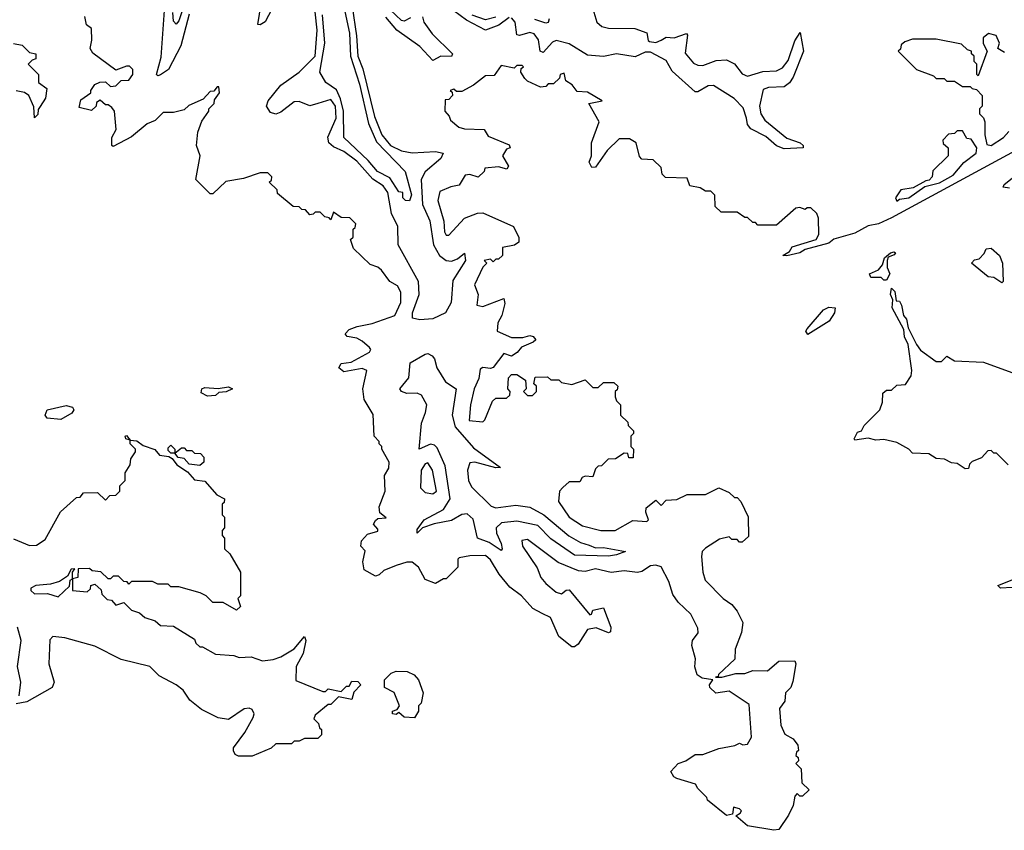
# Model space of a CAD drawing. Extents: x 2472589 to 2662339, y 701009 to 849030.
# Tile 385 of 406: x 2637558 to 2641315, y 755840 to 758935. Entities that reach past the tile are written whole.
import ezdxf

# ---------------------------------------------------------------- set-up
doc = ezdxf.new("R2010")
doc.units = 0

msp = doc.modelspace()

# ---------------------------------------------------------------- linework, layer by layer
at = {"layer": '0CON05XD'}
for points in [[(2638204.6, 758955.3), (2638172.8, 758835), (2638125.7, 758744.3), (2638095, 758724.5), (2638085, 758720.8), (2638080, 758725), (2638098.4, 758791.6), (2638113.1, 759005)], [(2638187.3, 758995), (2638165, 758930), (2638155, 758918.1), (2638145, 758929.2), (2638142.3, 758962.3)], [(2638520.6, 758975), (2638495, 758926.8), (2638475, 758914.7), (2638466.1, 758916.1), (2638478.9, 758995)], [(2638826.2, 758985), (2638843.1, 758873.1), (2638848, 758795), (2638867.3, 758747.3), (2638911.8, 758565), (2638940.2, 758495), (2638973.4, 758455), (2639015, 758434.5), (2639055, 758426.3), (2639145, 758431.8), (2639173.8, 758425), (2639165.5, 758405), (2639105, 758354.3), (2639089.8, 758325), (2639095, 758229.4), (2639123.4, 758166.6), (2639137.5, 758075), (2639159.6, 758035), (2639185, 758016), (2639205, 758012.5), (2639228.7, 758021.3), (2639255, 758043.8), (2639258.9, 758015), (2639210.8, 757939.2), (2639204.2, 757855), (2639183.2, 757815), (2639135, 757792.3), (2639085, 757789.2), (2639056.4, 757795), (2639056.5, 757815), (2639082.1, 757885), (2639080.3, 757935), (2639002.4, 758075), (2639000.5, 758145), (2638976.6, 758195), (2638962.5, 758275), (2638945, 758300), (2638905, 758326.2), (2638845, 758394), (2638795, 758432.1), (2638755, 758449.8), (2638737.8, 758465), (2638733.7, 758486.3), (2638765, 758559.2), (2638763.2, 758605), (2638745, 758630), (2638695.3, 758615.3), (2638665, 758605.8), (2638625, 758622.5), (2638605, 758621.6), (2638555, 758581.1), (2638535, 758573.5), (2638515, 758580.6), (2638499.7, 758605), (2638505.9, 758625), (2638555, 758684.7), (2638625, 758733.9), (2638685.8, 758795), (2638692.7, 758895), (2638685.9, 758965)], [(2638794.4, 758984.4), (2638816.6, 758883.4), (2638820.8, 758795), (2638855, 758688.6), (2638889, 758539), (2638919, 758469), (2639028.8, 758355), (2639053.6, 758266.4), (2639045, 758243.3), (2639030, 758245), (2639020, 758255), (2639020, 758275), (2639005, 758277.5), (2638970.5, 758330.5), (2638923.6, 758355), (2638887.6, 758397.6), (2638794.5, 758485), (2638793.6, 758585), (2638782, 758632), (2638766.6, 758666.6), (2638726.7, 758695), (2638703.5, 758735), (2638722.2, 758845), (2638713.4, 758953.4)], [(2639630.7, 757149.3), (2639617.5, 757135), (2639613.3, 757095), (2639654.2, 757035), (2639705, 757002.5), (2639775.8, 756984.2), (2639830, 756985), (2639897, 757023), (2639950.7, 757019.3), (2639957.5, 757025), (2639947.5, 757055), (2639948.3, 757071.7), (2639985, 757100), (2640005, 757080), (2640025, 757100), (2640065, 757102.5), (2640105, 757122.5), (2640175, 757122.5), (2640225, 757147.5), (2640265, 757130), (2640285, 757110), (2640295, 757110), (2640310, 757095), (2640337, 757037), (2640338.3, 756961.7), (2640315, 756940), (2640305, 756940), (2640295, 756950), (2640275, 756950), (2640265, 756960), (2640228.3, 756951.7), (2640175, 756917.5), (2640162.5, 756905), (2640160, 756885), (2640164, 756825), (2640173.8, 756795), (2640242.5, 756725), (2640275, 756702.5), (2640296.1, 756676.1), (2640317, 756633), (2640312.5, 756595), (2640288.3, 756531.7), (2640287, 756493), (2640224, 756435), (2640223, 756427), (2640212.5, 756425), (2640237.5, 756425), (2640290.8, 756439.2), (2640325, 756439.2), (2640355, 756450.6), (2640411.7, 756448.3), (2640455, 756485.8), (2640515, 756486.7), (2640520, 756475), (2640508.3, 756408.3), (2640500, 756385), (2640480, 756365), (2640477, 756333), (2640457.5, 756305), (2640461.7, 756241.7), (2640477, 756207), (2640509.3, 756189.3), (2640527.5, 756165), (2640530, 756145), (2640521.7, 756138.3), (2640520, 756125), (2640528.3, 756118.3), (2640530, 756105), (2640520, 756095), (2640540, 756075), (2640541.7, 756021.7), (2640570, 755995), (2640545, 755970), (2640535, 755970), (2640525, 755980), (2640515, 755970), (2640508.8, 755935), (2640491.7, 755898.3), (2640455, 755842.5), (2640435, 755840), (2640335, 755857.5), (2640290, 755895), (2640307.5, 755905), (2640312.5, 755915), (2640305, 755922.5), (2640281.7, 755928.3), (2640278.3, 755901.7), (2640255, 755896.7), (2640182.5, 755955), (2640180, 755965), (2640145, 756000), (2640136.4, 756016.4), (2640065, 756037.5), (2640054.1, 756044.1), (2640042.5, 756065), (2640070, 756095), (2640100, 756105), (2640135, 756130), (2640165, 756130), (2640225, 756152.5), (2640286.4, 756163.6), (2640305, 756172.5), (2640316.7, 756166.7), (2640335, 756168.8), (2640350, 756195), (2640340.9, 756320.9), (2640265, 756371.1), (2640214.2, 756364.2), (2640190.8, 756385), (2640190, 756395), (2640202.5, 756415), (2640161.5, 756421.5), (2640143.3, 756433.3), (2640134.1, 756464.1), (2640136.7, 756495), (2640122, 756545), (2640125.6, 756564.4), (2640146.6, 756593.4), (2640145, 756611.2), (2640118.8, 756665), (2640070.5, 756710.5), (2640050.4, 756740.4), (2640035, 756790), (2640005, 756846.5), (2639985, 756852.9), (2639965, 756849.5), (2639932, 756828), (2639915, 756824), (2639865, 756830), (2639815, 756823.8), (2639755, 756837.8), (2639715, 756828.6), (2639690.3, 756830.3), (2639612.2, 756862.2), (2639495, 756950), (2639474, 756946), (2639476.7, 756925), (2639532.7, 756842.7), (2639546, 756805), (2639565, 756782), (2639605, 756748.8), (2639625, 756743.3), (2639643, 756757), (2639655, 756757.5), (2639733, 756663), (2639740, 756665), (2639745, 756680), (2639785, 756690), (2639813.3, 756615), (2639812.5, 756597.5), (2639805, 756593.3), (2639757, 756613), (2639725, 756606.7), (2639689.3, 756550.7), (2639675, 756540), (2639665, 756540), (2639615, 756580), (2639582.7, 756652.7), (2639552, 756668), (2639516.5, 756686.5), (2639472.5, 756735), (2639428.5, 756768.5), (2639387.5, 756817.5), (2639355, 756872), (2639335, 756888.6), (2639275, 756888), (2639235, 756880), (2639230, 756875), (2639230, 756845), (2639185, 756800), (2639175, 756800), (2639145, 756782.5), (2639105, 756797.5), (2639080, 756845), (2639055, 756863.3), (2639035, 756863.8), (2638995, 756851.2), (2638947.5, 756832.5), (2638930, 756815), (2638915, 756810), (2638872.5, 756835), (2638867.5, 756865), (2638876.7, 756906.7), (2638860, 756925), (2638862.5, 756945), (2638885, 756970), (2638925, 756982.5), (2638925, 756990), (2638908.3, 757008.3), (2638915, 757022.5), (2638925, 757030), (2638956.4, 757033.6), (2638932.5, 757052.5), (2638930, 757075), (2638952.5, 757135), (2638950, 757195), (2638967, 757223), (2638967.5, 757245), (2638940, 757295), (2638940, 757305), (2638930, 757315), (2638930, 757325), (2638910, 757345), (2638907, 757427), (2638872.5, 757485), (2638867.5, 757525), (2638882.5, 757595), (2638865, 757602.5), (2638795, 757590.6), (2638775.7, 757605), (2638785, 757621.9), (2638823.2, 757626.8), (2638893.3, 757665), (2638897.5, 757675), (2638893, 757683), (2638865, 757707.5), (2638845, 757718.8), (2638807.5, 757725), (2638800, 757735), (2638815, 757752), (2638846.2, 757763.8), (2638903.3, 757775), (2638990, 757805), (2639012.5, 757855), (2639012.5, 757895), (2638999.3, 757919.3), (2638970, 757935), (2638938.3, 757978.3), (2638925, 757990), (2638895, 758000), (2638831.7, 758061.7), (2638820, 758095), (2638830, 758105), (2638830, 758135), (2638838.3, 758141.7), (2638840, 758155), (2638818.3, 758178.3), (2638785, 758180), (2638755, 758200), (2638745, 758170), (2638738.3, 758178.3), (2638721.7, 758181.7), (2638705, 758200), (2638685, 758200), (2638678.3, 758191.7), (2638665, 758190), (2638648.3, 758208.3), (2638635, 758210), (2638625, 758220), (2638601.7, 758221.7), (2638541.7, 758271.7), (2638540, 758285), (2638510, 758315), (2638518.3, 758321.7), (2638520, 758335), (2638505, 758350), (2638475, 758350), (2638411.7, 758328.3), (2638345, 758317.5), (2638295, 758270), (2638285, 758270), (2638230, 758325), (2638246.7, 758415), (2638232.5, 758455), (2638237.5, 758505), (2638253, 758547), (2638280, 758585), (2638280, 758595), (2638300, 758615), (2638301.7, 758628.3), (2638320, 758655), (2638318.3, 758678.3), (2638311.7, 758678.3), (2638298.3, 758661.7), (2638285, 758660), (2638258.3, 758631.7), (2638203, 758607), (2638185, 758590), (2638145, 758580), (2638105, 758580), (2638075, 758550), (2638045, 758537.5), (2637985, 758487.5), (2637915, 758450), (2637910, 758455), (2637909.2, 758485), (2637926.2, 758515), (2637920, 758585), (2637909.3, 758599.3), (2637895, 758610), (2637885, 758610), (2637865, 758627.5), (2637851.7, 758618.3), (2637850, 758605), (2637831.7, 758588.3), (2637785, 758600), (2637791.7, 758628.3), (2637830, 758655), (2637830, 758665), (2637845, 758687.5), (2637863.6, 758696.4), (2637885, 758697.5), (2637905, 758680), (2637925, 758682.5), (2637945, 758702.5), (2637975, 758703.3), (2637990, 758725), (2637990, 758745), (2637977, 758757), (2637965, 758757.5), (2637925, 758742.5), (2637836.7, 758806.7), (2637826.7, 758825), (2637833, 758857), (2637831.7, 758901.7), (2637812.5, 758915), (2637807, 758947)], [(2639048.6, 758941.4), (2639025, 758929.6), (2639015, 758932.2), (2638971.8, 758971.8)], [(2639425, 758943.3), (2639386.6, 758913.3), (2639335, 758894.4), (2639263.3, 758933.3), (2639215, 758968.2)], [(2639375, 758944.3), (2639335, 758933.8), (2639285, 758951.4)], [(2639745, 758976), (2639760, 758925), (2639778.6, 758908.6), (2639805, 758902.2), (2639905, 758900.7), (2639951.2, 758885), (2639955.4, 758855), (2639961.1, 758851.1), (2639985, 758848.1), (2640005, 758856.2), (2640025, 758867.8), (2640055, 758865.5), (2640102, 758882), (2640106.2, 758875), (2640097.1, 758807.1), (2640128.9, 758768.9), (2640145, 758760.8), (2640165, 758760), (2640215, 758778.9), (2640255, 758781.1), (2640285, 758766.8), (2640315, 758728.2), (2640335, 758719.1), (2640393.2, 758736.7), (2640445, 758739.4), (2640468.9, 758751), (2640490.7, 758779.2), (2640515, 758853.8), (2640535.7, 758885.7), (2640548.6, 758815), (2640509.2, 758715), (2640495, 758693.2), (2640475, 758678.4), (2640415, 758676.3), (2640395, 758667.7), (2640380.5, 758605), (2640385.3, 758575), (2640401.1, 758551.1), (2640485, 758482.5), (2640535.8, 758465), (2640548, 758455), (2640547.5, 758445), (2640475, 758441.5), (2640445, 758453.5), (2640405, 758488.5), (2640348.3, 758518.3), (2640334.5, 758535), (2640330.8, 758559.2), (2640318.4, 758598.4), (2640284.2, 758634.2), (2640205, 758683), (2640185, 758681.7), (2640145, 758658.8), (2640135, 758659.1), (2640047.6, 758737.6), (2640025, 758778.7), (2639965, 758811), (2639945, 758810.3), (2639906.7, 758793.3), (2639835, 758804.3), (2639785.2, 758794.8), (2639725, 758798.7), (2639655, 758842.6), (2639605, 758855.2), (2639591.2, 758848.9), (2639555, 758809.5), (2639544.3, 758814.3), (2639538, 758858), (2639520.6, 758880.6), (2639505, 758886), (2639465, 758874.8), (2639455, 758877.3), (2639448.8, 758925), (2639435, 758941.9)], [(2639095.2, 758945), (2639099.8, 758925), (2639131.3, 758881.3), (2639210, 758805), (2639205.4, 758794.6), (2639165, 758795.3), (2639135, 758778.8), (2639085, 758833), (2638996.8, 758895), (2638955, 758944.8)], [(2639577.7, 758937.7), (2639575, 758923.8), (2639565, 758921.4), (2639523.3, 758935)], [(2641315, 758810), (2641290, 758825), (2641296.7, 758845), (2641283.9, 758873.9), (2641255, 758882), (2641233.8, 758865), (2641233.8, 758843.8), (2641250, 758815), (2641215, 758720), (2641210, 758725), (2641210, 758765), (2641200, 758775), (2641200, 758795), (2641190, 758805), (2641190, 758815), (2641175, 758820), (2641151.7, 758841.7), (2641055, 758860), (2640965, 758860), (2640935, 758850), (2640921.7, 758838.3), (2640918.3, 758821.7), (2640910, 758815), (2640980, 758745), (2641045, 758720), (2641055, 758710), (2641085, 758710), (2641095, 758700), (2641125, 758700), (2641155, 758680), (2641185, 758680), (2641191.7, 758671.7), (2641208.3, 758668.3), (2641230, 758645), (2641230, 758605), (2641220, 758595), (2641220, 758575), (2641235, 758560), (2641240, 758545), (2641240, 758495), (2641248.3, 758458.3), (2641265, 758454)], [(2637535, 758843.3), (2637567, 758837), (2637595, 758810), (2637620, 758805), (2637620, 758785), (2637605, 758780), (2637590, 758765), (2637630, 758725), (2637630, 758695), (2637661.7, 758671.7), (2637656.7, 758635), (2637636.7, 758603.3), (2637628.3, 758591.7), (2637627, 758573), (2637615, 758560), (2637611.7, 758601.7), (2637592.5, 758645), (2637576.7, 758656.7), (2637545, 758662.5)], [(2641356.2, 758433.8), (2640885, 758178.6), (2640835, 758155.6), (2640795, 758147.5), (2640745, 758120), (2640665, 758096.2), (2640645, 758081.9), (2640555, 758057.5), (2640535, 758044.3), (2640485, 758033.3), (2640470, 758035), (2640495, 758050), (2640505, 758067.5), (2640597.5, 758095), (2640607.5, 758115), (2640606.4, 758176.4), (2640600, 758195), (2640577, 758217), (2640563, 758217), (2640555, 758210), (2640535, 758217.5), (2640520, 758215), (2640445, 758150), (2640375, 758150), (2640365, 758160), (2640355, 758160), (2640335, 758180), (2640325, 758180), (2640295, 758200), (2640235, 758200), (2640211.7, 758221.7), (2640210, 758265), (2640195, 758280), (2640175, 758280), (2640155, 758292.5), (2640115, 758300), (2640105, 758330), (2640021.7, 758331.7), (2640010, 758345), (2640005, 758370), (2639975, 758400), (2639931.7, 758401.7), (2639923, 758413), (2639910, 758465), (2639885, 758480), (2639845, 758480), (2639800, 758435), (2639755, 758371.2), (2639740.4, 758370.5), (2639730.7, 758390.7), (2639740, 758415), (2639740, 758465), (2639769.2, 758545), (2639730, 758615), (2639780, 758625), (2639725, 758657.5), (2639685, 758660), (2639666.4, 758686.4), (2639641.7, 758701.7), (2639635, 758730), (2639620, 758725), (2639618.3, 758711.7), (2639595, 758690), (2639575, 758690), (2639565, 758680), (2639545, 758677.5), (2639495, 758700), (2639485, 758710), (2639470, 758735), (2639471.7, 758748.3), (2639480, 758755), (2639475, 758760), (2639455, 758760), (2639445, 758750), (2639395, 758760), (2639368.3, 758721.7), (2639335, 758720), (2639290, 758685), (2639245, 758660), (2639225, 758660), (2639215, 758670), (2639200, 758665), (2639208.3, 758658.3), (2639210, 758645), (2639195, 758630), (2639181.7, 758628.3), (2639180, 758585), (2639197, 758567), (2639201.7, 758551.7), (2639233.9, 758523.9), (2639255, 758517.5), (2639330, 758515), (2639345, 758490), (2639425, 758457.5), (2639430, 758445), (2639415, 758440), (2639400, 758415), (2639422.5, 758375), (2639416.1, 758363.9), (2639385, 758373.3), (2639332.5, 758367.5), (2639330, 758355), (2639307, 758333), (2639275, 758343.3), (2639258.3, 758341.7), (2639235, 758302.5), (2639203, 758297), (2639161.7, 758278.3), (2639153.3, 758245), (2639176.1, 758166.1), (2639178.8, 758125), (2639185, 758112.5), (2639195, 758112.5), (2639255, 758177.5), (2639305, 758196.7), (2639325, 758197.5), (2639442.5, 758145), (2639463, 758103), (2639462.5, 758085), (2639446.4, 758073.6), (2639400, 758065), (2639400, 758035), (2639385, 758020), (2639375, 758020), (2639365, 758010), (2639355, 758020), (2639330, 758015), (2639340, 758005), (2639325, 757990), (2639293, 757923), (2639307.5, 757885), (2639302.5, 757845), (2639325, 757840), (2639405, 757870), (2639409.3, 757850.7), (2639397.5, 757805), (2639383, 757777), (2639380, 757745), (2639435, 757722), (2639478, 757722), (2639505, 757728.8), (2639517.5, 757725), (2639527, 757713), (2639517, 757703), (2639472.5, 757685), (2639456.4, 757663.6), (2639435, 757650), (2639405, 757660), (2639365, 757607.5), (2639355, 757602.5), (2639325, 757607.5), (2639315, 757600), (2639310, 757565), (2639292.5, 757525), (2639277.5, 757465), (2639273.3, 757405), (2639325, 757400), (2639333, 757407), (2639361.7, 757478.3), (2639375, 757490), (2639415, 757490), (2639428.3, 757501.7), (2639430, 757515), (2639420, 757525), (2639423, 757567), (2639435, 757580), (2639455, 757580), (2639488.3, 757558.3), (2639490, 757525), (2639480, 757515), (2639495, 757500), (2639515, 757500), (2639530, 757515), (2639530, 757535), (2639520, 757545), (2639525, 757570), (2639571.7, 757571.7), (2639585, 757560), (2639615, 757560), (2639625, 757550), (2639665, 757542.5), (2639715, 757560), (2639745, 757530), (2639765, 757530), (2639785, 757550), (2639825, 757550), (2639840, 757535), (2639838.3, 757521.7), (2639830, 757515), (2639830, 757495), (2639835, 757480), (2639850, 757465), (2639850, 757425), (2639878.3, 757398.3), (2639880, 757385), (2639900, 757365), (2639900, 757355), (2639890, 757345), (2639890, 757305), (2639900, 757295), (2639898.3, 757261.7), (2639881.7, 757261.7), (2639878.3, 757278.3), (2639865, 757280), (2639831.7, 757258.3), (2639803, 757257), (2639778.3, 757231.7), (2639765, 757230), (2639755, 757220), (2639745, 757190), (2639715, 757192.5), (2639703.6, 757186.4), (2639695, 757170), (2639655, 757170), (2639630.7, 757149.3)], [(2640905, 758242.5), (2640915, 758250), (2640950, 758255), (2641011.7, 758298.3), (2641067.7, 758312.3), (2641119.2, 758340.8), (2641160, 758390), (2641207.5, 758425), (2641210, 758445), (2641188.3, 758478.3), (2641171.7, 758481.7), (2641155, 758510), (2641135, 758510), (2641125, 758500), (2641101.7, 758498.3), (2641080, 758475), (2641081.7, 758461.7), (2641100, 758445), (2641100, 758415), (2641041.7, 758358.3), (2641040, 758335), (2641028.3, 758321.7), (2641015, 758320), (2640967.5, 758292.5), (2640920, 758285), (2640900, 758255), (2640905, 758242.5)], [(2641265, 758454), (2641312, 758485), (2641331.9, 758508.1)], [(2641335, 758291.2), (2641310, 758295), (2641313.8, 758305), (2641437.1, 758402.9)], [(2640865, 757940), (2640855, 757940), (2640845, 757950), (2640805, 757950), (2640800, 757965), (2640835, 757980), (2640850.7, 757999.3), (2640857.5, 758025), (2640880, 758045), (2640895, 758048.8), (2640900, 758045), (2640895, 758037.5), (2640871.7, 758028.3), (2640867.5, 758015), (2640868.3, 757988.3), (2640877.5, 757965), (2640865, 757940)], [(2641305, 757930), (2641275, 757950), (2641253, 757953), (2641190, 758005), (2641201.7, 758018.3), (2641218.3, 758021.7), (2641238.3, 758041.7), (2641245, 758060), (2641265, 758062.5), (2641296.2, 758035), (2641307.5, 758005), (2641310, 757935), (2641305, 757930)], [(2641330, 757235), (2641285, 757280), (2641275, 757280), (2641265, 757290), (2641251.7, 757288.3), (2641228.3, 757261.7), (2641191.7, 757248.3), (2641181.7, 757238.3), (2641178.3, 757221.7), (2641165, 757220), (2641135, 757240), (2641113, 757243), (2641087, 757257), (2641055, 757260), (2641027, 757277), (2640965, 757280), (2640950, 757295), (2640905, 757320), (2640855, 757332.5), (2640825, 757330), (2640795, 757337.5), (2640745, 757330), (2640742.5, 757335), (2640755, 757360), (2640770, 757365), (2640780, 757385), (2640840, 757445), (2640850, 757475), (2640851.7, 757508.3), (2640865, 757520), (2640885, 757520), (2640905, 757540), (2640938.3, 757541.7), (2640960, 757575), (2640962.5, 757595), (2640947.5, 757695), (2640933.6, 757723.6), (2640931.7, 757751.7), (2640887.5, 757835), (2640890, 757865), (2640880, 757885), (2640885, 757910), (2640897, 757897), (2640901.7, 757861.7), (2640915, 757860), (2640922.5, 757845), (2640930, 757805), (2640941.7, 757791.7), (2640948.3, 757758.3), (2640980, 757695), (2640995, 757672.5), (2641055, 757630), (2641075, 757630), (2641095, 757650), (2641125, 757632.5), (2641235, 757627.5), (2641465, 757543.8)], [(2640565, 757732.5), (2640557.5, 757745), (2640562.5, 757755), (2640625, 757827.5), (2640645, 757837.5), (2640670, 757835), (2640667.5, 757815), (2640646.4, 757783.6), (2640565, 757732.5)], [(2639805, 756886.9), (2639675, 756890), (2639585, 756953.3), (2639535, 757003.7), (2639455, 757020.7), (2639396.7, 757013.3), (2639376.2, 756995), (2639377.5, 756975), (2639395.5, 756934.5), (2639399.2, 756915), (2639395, 756908.8), (2639349.3, 756939.3), (2639304.8, 756954.8), (2639287.8, 757027.8), (2639265, 757048.1), (2639244.8, 757045.2), (2639205, 757023.1), (2639139.4, 757010.6), (2639095.5, 756994.5), (2639075, 756973.8), (2639075, 756988.8), (2639101.4, 757025), (2639175.2, 757064.8), (2639200.7, 757105), (2639181.8, 757231.8), (2639150.4, 757300.3), (2639140.9, 757310.9), (2639125, 757314.7), (2639082, 757295), (2639090.8, 757395), (2639106.8, 757435), (2639111.7, 757465), (2639091.4, 757501.4), (2639075, 757509), (2639035, 757507.2), (2639014.2, 757515), (2639008.1, 757525), (2639042.6, 757567.4), (2639048.1, 757625), (2639105, 757657.9), (2639115, 757660.3), (2639131.2, 757651.2), (2639140.2, 757640.2), (2639149.7, 757605), (2639182.3, 757552.3), (2639222.9, 757525), (2639207.9, 757425), (2639219.9, 757379.9), (2639290.1, 757300.1), (2639392.5, 757225), (2639375, 757223.3), (2639295, 757245.4), (2639275, 757242.5), (2639266.6, 757215), (2639270.6, 757175), (2639281.6, 757151.6), (2639357.5, 757077.5), (2639375, 757071.6), (2639451.5, 757081.5), (2639505, 757073.4), (2639558.5, 757045), (2639653.8, 756963.8), (2639698.3, 756938.3), (2639731.4, 756928.6), (2639755, 756918.1), (2639785, 756920), (2639870, 756905), (2639835, 756892.2), (2639805, 756886.9)], [(2638275, 757497.5), (2638250, 757510), (2638253.3, 757525), (2638265, 757530.8), (2638315, 757526.7), (2638355, 757532.5), (2638370, 757525), (2638346.4, 757513.6), (2638318.3, 757511.7), (2638305, 757500), (2638275, 757497.5)], [(2637715, 757408.8), (2637663, 757413), (2637655.7, 757425), (2637662.9, 757445), (2637735, 757462.2), (2637760, 757455), (2637764.4, 757445), (2637757.6, 757432.4), (2637715, 757408.8)], [(2637535, 756952.5), (2637595, 756927.5), (2637621.7, 756928.3), (2637655, 756950), (2637713.6, 757056.4), (2637775, 757110), (2637788.3, 757111.7), (2637801.7, 757128.3), (2637855, 757130), (2637885, 757100), (2637901.7, 757118.3), (2637925, 757120), (2637940, 757135), (2637940, 757155), (2637960, 757175), (2637960, 757205), (2637980, 757235), (2637981.7, 757258.3), (2638000, 757285), (2638000, 757295), (2637980, 757315), (2637980, 757330), (2637962.5, 757335), (2637960, 757345), (2637965, 757347.5), (2637980, 757330), (2638005, 757327.5), (2638029.3, 757309.3), (2638073.6, 757293.6), (2638091.7, 757271.7), (2638127.5, 757267.5), (2638140, 757260), (2638157.5, 757235), (2638198, 757208), (2638225, 757177.5), (2638265, 757172.5), (2638310.7, 757120.7), (2638340, 757105), (2638338.3, 757091.7), (2638330, 757085), (2638330, 757045), (2638340, 757035), (2638340, 756995), (2638330, 756985), (2638330, 756965), (2638340, 756955), (2638340, 756915), (2638360, 756895), (2638400, 756825), (2638400, 756735), (2638390, 756725), (2638400, 756695), (2638385, 756680), (2638335, 756710), (2638295, 756710), (2638270, 756735), (2638247, 756747), (2638165, 756770), (2638135, 756770), (2638125, 756780), (2638085, 756780), (2638065, 756790), (2637985, 756790), (2637975, 756780), (2637968.3, 756788.3), (2637955, 756790), (2637935, 756810), (2637915, 756810), (2637905, 756800), (2637895, 756800), (2637867, 756827), (2637835, 756830), (2637825, 756840), (2637781.7, 756838.3), (2637780, 756805), (2637760, 756800), (2637760, 756755), (2637815, 756750), (2637828.3, 756761.7), (2637830, 756775), (2637845, 756780), (2637868.3, 756758.3), (2637871.7, 756741.7), (2637891.7, 756721.7), (2637908.3, 756718.3), (2637925, 756700), (2637955, 756710), (2637985, 756680), (2638015, 756670), (2638035, 756652.5), (2638075, 756640), (2638095, 756622.5), (2638145, 756620), (2638225, 756570), (2638230, 756555), (2638245, 756540), (2638255, 756540), (2638305, 756512.5), (2638375, 756507.5), (2638395, 756500), (2638441.7, 756501.7), (2638485, 756487.5), (2638525, 756492.5), (2638555, 756502.5), (2638605, 756532.5), (2638645, 756580), (2638650, 756565), (2638640, 756515), (2638613.3, 756465), (2638611.7, 756411.7), (2638715, 756370), (2638725, 756370), (2638735, 756380), (2638785, 756370), (2638805, 756390), (2638815, 756390), (2638825, 756410), (2638848.3, 756408.3), (2638860, 756395), (2638833, 756367), (2638825, 756340), (2638775, 756350), (2638745, 756320), (2638735, 756320), (2638685, 756280), (2638680, 756265), (2638698.3, 756248.3), (2638701.7, 756231.7), (2638710, 756225), (2638710, 756205), (2638695, 756190), (2638645, 756190), (2638625, 756180), (2638605, 756180), (2638595, 756170), (2638535, 756170), (2638517, 756153), (2638445, 756122.5), (2638392.5, 756122.5), (2638380, 756130), (2638373.3, 756143.3), (2638373.3, 756155), (2638416.7, 756213.3), (2638449.4, 756270.6), (2638452.5, 756285), (2638445, 756301.2), (2638433.9, 756306.1), (2638415, 756303.3), (2638355, 756263.3), (2638315, 756270), (2638251.7, 756301.7), (2638207, 756337), (2638181.2, 756375), (2638155, 756396), (2638089.7, 756429.7), (2638055, 756466), (2637945, 756492.5), (2637845, 756543.3), (2637730, 756575), (2637685, 756580), (2637673.2, 756566.8), (2637668.8, 756475), (2637690, 756405), (2637682.5, 756385), (2637585, 756330), (2637545, 756322.5)], [(2638245, 757232.5), (2638205, 757237.5), (2638185, 757260), (2638163, 757263), (2638150, 757280), (2638135, 757280), (2638125, 757290), (2638125, 757300), (2638135, 757310), (2638150, 757295), (2638150, 757280), (2638175, 757300), (2638185, 757300), (2638195, 757290), (2638215, 757290), (2638225, 757280), (2638248.3, 757278.3), (2638260, 757265), (2638260, 757245), (2638245, 757232.5)], [(2639135, 757124.2), (2639148, 757135), (2639132.5, 757215), (2639115, 757242.5), (2639105, 757238.8), (2639090, 757215), (2639087, 757147), (2639105, 757130), (2639135, 757124.2)], [(2637705, 756732), (2637748.3, 756771.7), (2637750, 756795), (2637760, 756800), (2637760, 756825), (2637768.3, 756838.3), (2637755, 756837.5), (2637740, 756810), (2637710, 756790), (2637675, 756780), (2637620, 756775), (2637600, 756765), (2637600, 756755), (2637615, 756742.9), (2637663.9, 756743.9), (2637705, 756732)], [(2641345, 756766.9), (2641300, 756765), (2641290, 756775), (2641351.8, 756798.2)], [(2637556.4, 756353.6), (2637562.5, 756405), (2637549.2, 756465), (2637563.8, 756565), (2637549.4, 756615)], [(2639065, 756270), (2639025, 756272.5), (2639005, 756290), (2638995, 756282.5), (2638980, 756285), (2638980, 756295), (2638998.3, 756301.7), (2639007.5, 756315), (2638986.4, 756366.4), (2638950, 756385), (2638950, 756415), (2638975, 756440), (2638995, 756447.5), (2639036.4, 756446.4), (2639063, 756433), (2639080, 756415), (2639097.5, 756365), (2639090, 756325), (2639080, 756315), (2639080, 756295), (2639065, 756270)]]:
    msp.add_lwpolyline(points, dxfattribs=at)

doc.saveas('drawing.dxf')
